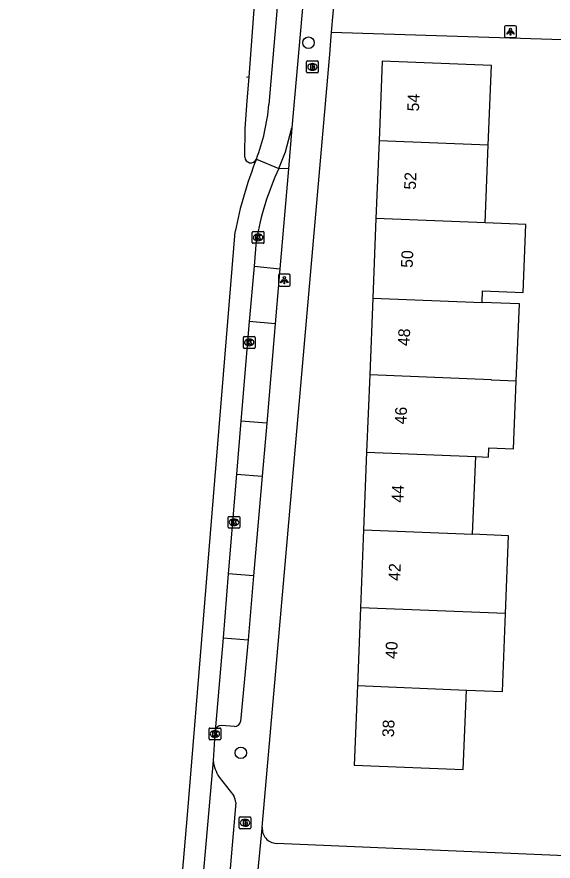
# Model space of a CAD drawing. Extents: x 161355 to 162026, y 386504 to 387459.
# Drawn here: x 161388.1 to 161433.7, y 387026.1 to 387097.8 of the extents above; entities that cross this region are included whole.
import ezdxf

# ---------------------------------------------------------------- set-up
doc = ezdxf.new("R2010")
doc.units = 0
for name, color, linetype in [('IMGEO_Boom', 7, 'Continuous'), ('IMGEO_Brandkraan', 7, 'Continuous'), ('IMGEO_Fietspad_open', 7, 'Continuous'), ('IMGEO_Kolk', 7, 'Continuous'), ('IMGEO_Lichtpunt', 7, 'Continuous'), ('IMGEO_Pand', 7, 'Continuous'), ('IMGEO_Pand_nummerreeks', 7, 'Continuous'), ('IMGEO_Rijbaan_lokaal_gesloten', 7, 'Continuous'), ('IMGEO_Rijbaan_lokaal_open', 7, 'Continuous'), ('IMGEO_Voetpad_open', 7, 'Continuous')]:
    doc.layers.add(name, color=color, linetype=linetype)

msp = doc.modelspace()

# ---------------------------------------------------------------- linework, layer by layer
at = {"layer": 'IMGEO_Boom'}
for centre in [(161412.886, 387095.605), (161407.145, 387035.323)]:
    msp.add_circle(centre, 0.489, dxfattribs=at)
at = {"layer": 'IMGEO_Brandkraan'}
for p, q in [((161412.721, 387093.126), (161412.721, 387093.978)), ((161412.796, 387094.052), (161413.648, 387094.052)), ((161413.209, 387093.832), (161413.234, 387093.832)), ((161413.722, 387093.978), (161413.722, 387093.126)), ((161413.648, 387093.052), (161412.796, 387093.052)), ((161413.232, 387093.272), (161413.207, 387093.272)), ((161406.998, 387028.962), (161406.998, 387029.814)), ((161407.073, 387029.888), (161407.925, 387029.888)), ((161407.486, 387029.668), (161407.511, 387029.668)), ((161407.999, 387029.814), (161407.999, 387028.962)), ((161407.925, 387028.888), (161407.073, 387028.888)), ((161407.509, 387029.108), (161407.484, 387029.108))]:
    msp.add_line(p, q, dxfattribs=at)
for points in [[(161412.721, 387093.126), (161412.721, 387093.978)], [(161412.796, 387094.052), (161413.648, 387094.052)], [(161413.069, 387093.752), (161413.069, 387093.352), (161413.282, 387093.352)], [(161413.3, 387093.752), (161413.069, 387093.752)], [(161413.248, 387093.671), (161413.194, 387093.671), (161413.194, 387093.595)], [(161413.722, 387093.978), (161413.722, 387093.126)], [(161413.648, 387093.052), (161412.796, 387093.052)], [(161413.194, 387093.595), (161413.247, 387093.595)], [(161413.256, 387093.519), (161413.194, 387093.519), (161413.194, 387093.438)], [(161413.194, 387093.438), (161413.256, 387093.438)], [(161406.998, 387028.962), (161406.998, 387029.814)], [(161407.073, 387029.888), (161407.925, 387029.888)], [(161407.346, 387029.588), (161407.346, 387029.188), (161407.559, 387029.188)], [(161407.577, 387029.588), (161407.346, 387029.588)], [(161407.525, 387029.507), (161407.471, 387029.507), (161407.471, 387029.431)], [(161407.471, 387029.431), (161407.524, 387029.431)], [(161407.533, 387029.355), (161407.471, 387029.355), (161407.471, 387029.274)], [(161407.471, 387029.274), (161407.533, 387029.274)], [(161407.999, 387029.814), (161407.999, 387028.962)], [(161407.925, 387028.888), (161407.073, 387028.888)]]:
    msp.add_lwpolyline(points, dxfattribs=at)
for centre, radius, start, end in [((161412.798, 387093.976), 0.0765, 91.55205, 178.44795), ((161412.798, 387093.976), 0.0765, 91.55205, 178.44795), ((161413.249, 387093.633), 0.0379, 267.82845, 90.93552), ((161413.304, 387093.607), 0.145, 59.4692, 91.53667), ((161413.329, 387093.654), 0.0922, 285.51372, 58.15012), ((161413.646, 387093.976), 0.0765, 1.55205, 88.44795), ((161413.646, 387093.976), 0.0765, 1.55205, 88.44795), ((161412.798, 387093.128), 0.0765, 181.55205, 268.44795), ((161412.798, 387093.128), 0.0765, 181.55205, 268.44795), ((161413.257, 387093.478), 0.0404, 269.87594, 90.50774), ((161413.288, 387093.603), 0.251, 268.66757, 293.53466), ((161413.334, 387093.462), 0.105, 301.31148, 78.98903), ((161413.646, 387093.128), 0.0765, 271.55205, 358.44795), ((161413.646, 387093.128), 0.0765, 271.55205, 358.44795), ((161407.075, 387029.812), 0.0765, 91.55205, 178.44795), ((161407.075, 387029.812), 0.0765, 91.55205, 178.44795), ((161407.526, 387029.469), 0.0379, 267.82845, 90.93552), ((161407.534, 387029.314), 0.0404, 269.87594, 90.50774), ((161407.565, 387029.439), 0.251, 268.66757, 293.53466), ((161407.581, 387029.443), 0.145, 59.4692, 91.53667), ((161407.606, 387029.49), 0.0922, 285.51372, 58.15012), ((161407.611, 387029.298), 0.105, 301.31148, 78.98903), ((161407.923, 387029.812), 0.0765, 1.55205, 88.44795), ((161407.923, 387029.812), 0.0765, 1.55205, 88.44795), ((161407.075, 387028.964), 0.0765, 181.55205, 268.44795), ((161407.075, 387028.964), 0.0765, 181.55205, 268.44795), ((161407.923, 387028.964), 0.0765, 271.55205, 358.44795), ((161407.923, 387028.964), 0.0765, 271.55205, 358.44795)]:
    msp.add_arc(centre, radius, start, end, dxfattribs=at)
for centre, major_axis, ratio, start_param, end_param in [((161413.208, 387093.552), (-0.387, 0.002), 0.722429, 4.712389, 7.853982), ((161413.233, 387093.552), (-0.39, 0.002), 0.717154, 1.570796, 4.712389), ((161407.485, 387029.388), (-0.387, 0.002), 0.722429, 4.712389, 7.853982), ((161407.51, 387029.388), (-0.39, 0.002), 0.717154, 1.570796, 4.712389)]:
    msp.add_ellipse(centre, major_axis=major_axis, ratio=ratio, start_param=start_param, end_param=end_param, dxfattribs=at)
at = {"layer": 'IMGEO_Fietspad_open'}
for points in [[(161411.449, 387121.785), (161411.721, 387120.381), (161411.849, 387118.799), (161411.862, 387117.792), (161409.521, 387090.357)], [(161414.172, 387119.563), (161412.432, 387099.18), (161411.488, 387088.382)], [(161410.37, 387084.917), (161410.934, 387086.343), (161411.488, 387088.382)]]:
    msp.add_lwpolyline(points, dxfattribs=at)
msp.add_arc((161392.529, 387091.775), 17.051, 339.16424, 355.23042, dxfattribs=at)
at = {"layer": 'IMGEO_Kolk'}
for p, q in [((161408.109, 387078.649), (161408.109, 387079.501)), ((161408.184, 387079.575), (161409.036, 387079.575)), ((161408.597, 387079.355), (161408.622, 387079.355)), ((161409.11, 387079.501), (161409.11, 387078.649)), ((161408.62, 387078.795), (161408.595, 387078.795)), ((161409.036, 387078.575), (161408.184, 387078.575)), ((161407.355, 387069.736), (161407.355, 387070.588)), ((161407.43, 387070.662), (161408.282, 387070.662)), ((161407.843, 387070.442), (161407.868, 387070.442)), ((161408.356, 387070.588), (161408.356, 387069.736)), ((161408.282, 387069.662), (161407.43, 387069.662)), ((161407.866, 387069.882), (161407.841, 387069.882)), ((161406.058, 387054.469), (161406.058, 387055.321)), ((161406.133, 387055.395), (161406.985, 387055.395)), ((161406.546, 387055.175), (161406.571, 387055.175)), ((161407.059, 387055.321), (161407.059, 387054.469)), ((161406.985, 387054.395), (161406.133, 387054.395)), ((161406.569, 387054.615), (161406.544, 387054.615)), ((161404.441, 387036.508), (161404.441, 387037.36)), ((161404.516, 387037.434), (161405.368, 387037.434)), ((161404.929, 387037.214), (161404.954, 387037.214)), ((161405.442, 387037.36), (161405.442, 387036.508)), ((161405.368, 387036.434), (161404.516, 387036.434)), ((161404.952, 387036.654), (161404.927, 387036.654))]:
    msp.add_line(p, q, dxfattribs=at)
for points in [[(161408.109, 387078.649), (161408.109, 387079.501)], [(161408.184, 387079.575), (161409.036, 387079.575)], [(161409.11, 387079.501), (161409.11, 387078.649)], [(161408.43, 387079.275), (161408.553, 387079.275), (161408.553, 387079.124), (161408.683, 387079.275), (161408.847, 387079.275), (161408.701, 387079.124), (161408.854, 387078.875), (161408.702, 387078.875), (161408.617, 387079.039), (161408.553, 387078.972), (161408.553, 387078.875), (161408.43, 387078.875), (161408.43, 387079.275)], [(161409.036, 387078.575), (161408.184, 387078.575)], [(161407.355, 387069.736), (161407.355, 387070.588)], [(161407.43, 387070.662), (161408.282, 387070.662)], [(161407.676, 387070.362), (161407.799, 387070.362), (161407.799, 387070.211), (161407.929, 387070.362), (161408.093, 387070.362), (161407.947, 387070.211), (161408.1, 387069.962), (161407.948, 387069.962), (161407.863, 387070.126), (161407.799, 387070.059), (161407.799, 387069.962), (161407.676, 387069.962), (161407.676, 387070.362)], [(161408.356, 387070.588), (161408.356, 387069.736)], [(161408.282, 387069.662), (161407.43, 387069.662)], [(161406.058, 387054.469), (161406.058, 387055.321)], [(161406.133, 387055.395), (161406.985, 387055.395)], [(161406.379, 387055.095), (161406.502, 387055.095), (161406.502, 387054.944), (161406.632, 387055.095), (161406.796, 387055.095), (161406.65, 387054.944), (161406.803, 387054.695), (161406.651, 387054.695), (161406.566, 387054.859), (161406.502, 387054.792), (161406.502, 387054.695), (161406.379, 387054.695), (161406.379, 387055.095)], [(161407.059, 387055.321), (161407.059, 387054.469)], [(161406.985, 387054.395), (161406.133, 387054.395)], [(161404.441, 387036.508), (161404.441, 387037.36)], [(161404.516, 387037.434), (161405.368, 387037.434)], [(161404.762, 387037.134), (161404.885, 387037.134), (161404.885, 387036.983), (161405.015, 387037.134), (161405.179, 387037.134), (161405.033, 387036.983), (161405.186, 387036.734), (161405.034, 387036.734), (161404.949, 387036.898), (161404.885, 387036.831), (161404.885, 387036.734), (161404.762, 387036.734), (161404.762, 387037.134)], [(161405.442, 387037.36), (161405.442, 387036.508)], [(161405.368, 387036.434), (161404.516, 387036.434)]]:
    msp.add_lwpolyline(points, dxfattribs=at)
for centre, start, end in [((161408.186, 387079.499), 91.55205, 178.44795), ((161408.186, 387079.499), 91.55205, 178.44795), ((161409.034, 387079.499), 1.55205, 88.44795), ((161409.034, 387079.499), 1.55205, 88.44795), ((161408.186, 387078.651), 181.55205, 268.44795), ((161408.186, 387078.651), 181.55205, 268.44795), ((161409.034, 387078.651), 271.55205, 358.44795), ((161409.034, 387078.651), 271.55205, 358.44795), ((161407.432, 387070.586), 91.55205, 178.44795), ((161407.432, 387070.586), 91.55205, 178.44795), ((161408.28, 387070.586), 1.55205, 88.44795), ((161408.28, 387070.586), 1.55205, 88.44795), ((161407.432, 387069.738), 181.55205, 268.44795), ((161407.432, 387069.738), 181.55205, 268.44795), ((161408.28, 387069.738), 271.55205, 358.44795), ((161408.28, 387069.738), 271.55205, 358.44795), ((161406.135, 387055.319), 91.55205, 178.44795), ((161406.135, 387055.319), 91.55205, 178.44795), ((161406.983, 387055.319), 1.55205, 88.44795), ((161406.983, 387055.319), 1.55205, 88.44795), ((161406.135, 387054.471), 181.55205, 268.44795), ((161406.135, 387054.471), 181.55205, 268.44795), ((161406.983, 387054.471), 271.55205, 358.44795), ((161406.983, 387054.471), 271.55205, 358.44795), ((161404.518, 387037.358), 91.55205, 178.44795), ((161404.518, 387037.358), 91.55205, 178.44795), ((161405.366, 387037.358), 1.55205, 88.44795), ((161405.366, 387037.358), 1.55205, 88.44795), ((161404.518, 387036.51), 181.55205, 268.44795), ((161404.518, 387036.51), 181.55205, 268.44795), ((161405.366, 387036.51), 271.55205, 358.44795), ((161405.366, 387036.51), 271.55205, 358.44795)]:
    msp.add_arc(centre, 0.0765, start, end, dxfattribs=at)
for centre, major_axis, ratio, start_param, end_param in [((161408.596, 387079.075), (-0.387, 0.002), 0.722429, 4.712389, 7.853982), ((161408.621, 387079.075), (-0.39, 0.002), 0.717154, 1.570796, 4.712389), ((161407.842, 387070.162), (-0.387, 0.002), 0.722429, 4.712389, 7.853982), ((161407.867, 387070.162), (-0.39, 0.002), 0.717154, 1.570796, 4.712389), ((161406.545, 387054.895), (-0.387, 0.002), 0.722429, 4.712389, 7.853982), ((161406.57, 387054.895), (-0.39, 0.002), 0.717154, 1.570796, 4.712389), ((161404.928, 387036.934), (-0.387, 0.002), 0.722429, 4.712389, 7.853982), ((161404.953, 387036.934), (-0.39, 0.002), 0.717154, 1.570796, 4.712389)]:
    msp.add_ellipse(centre, major_axis=major_axis, ratio=ratio, start_param=start_param, end_param=end_param, dxfattribs=at)
at = {"layer": 'IMGEO_Lichtpunt'}
for p, q in [((161429.549, 387096.954), (161429.549, 387096.147)), ((161429.549, 387096.954), (161429.549, 387096.147)), ((161430.451, 387097.049), (161429.643, 387097.049)), ((161430.451, 387097.049), (161429.643, 387097.049)), ((161430.545, 387096.147), (161430.545, 387096.954)), ((161430.545, 387096.147), (161430.545, 387096.954)), ((161429.643, 387096.053), (161430.451, 387096.053)), ((161429.643, 387096.053), (161430.451, 387096.053)), ((161410.339, 387075.852), (161410.339, 387075.045)), ((161410.339, 387075.852), (161410.339, 387075.045)), ((161411.241, 387075.947), (161410.433, 387075.947)), ((161411.241, 387075.947), (161410.433, 387075.947)), ((161411.335, 387075.045), (161411.335, 387075.852)), ((161411.335, 387075.045), (161411.335, 387075.852)), ((161410.433, 387074.951), (161411.241, 387074.951)), ((161410.433, 387074.951), (161411.241, 387074.951))]:
    msp.add_line(p, q, dxfattribs=at)
for points in [[(161429.923, 387096.618), (161429.962, 387096.59), (161429.774, 387096.328), (161429.736, 387096.355), (161429.923, 387096.618)], [(161430.025, 387096.57), (161430.072, 387096.57), (161430.072, 387096.248), (161430.025, 387096.248), (161430.025, 387096.57)], [(161430.135, 387096.59), (161430.173, 387096.617), (161430.36, 387096.355), (161430.321, 387096.327), (161430.135, 387096.59)], [(161410.713, 387075.516), (161410.752, 387075.488), (161410.564, 387075.226), (161410.526, 387075.253), (161410.713, 387075.516)], [(161410.815, 387075.468), (161410.862, 387075.468), (161410.862, 387075.146), (161410.815, 387075.146), (161410.815, 387075.468)], [(161410.925, 387075.488), (161410.963, 387075.515), (161411.15, 387075.253), (161411.111, 387075.225), (161410.925, 387075.488)]]:
    msp.add_lwpolyline(points, dxfattribs=at)
for centre in [(161430.048, 387096.752), (161410.838, 387075.65)]:
    msp.add_circle(centre, 0.0994, dxfattribs=at)
for centre, start, end in [((161429.643, 387096.954), 90, 180), ((161429.643, 387096.954), 90, 180), ((161430.451, 387096.954), 0, 90), ((161430.451, 387096.954), 0, 90), ((161429.643, 387096.147), 180, 270), ((161429.643, 387096.147), 180, 270), ((161430.451, 387096.147), 270, 0), ((161430.451, 387096.147), 270, 360), ((161410.433, 387075.852), 90, 180), ((161410.433, 387075.852), 90, 180), ((161411.241, 387075.852), 0, 90), ((161411.241, 387075.852), 0, 90), ((161410.433, 387075.045), 180, 270), ((161410.433, 387075.045), 180, 270), ((161411.241, 387075.045), 270, 0), ((161411.241, 387075.045), 270, 360)]:
    msp.add_arc(centre, 0.0946, start, end, dxfattribs=at)
at = {"layer": 'IMGEO_Pand'}
for points in [[(161428.165, 387086.907), (161428.435, 387093.663), (161419.157, 387094.034), (161418.887, 387087.277)], [(161418.887, 387087.277), (161418.623, 387080.671)], [(161428.165, 387086.907), (161418.887, 387087.277)], [(161427.901, 387080.301), (161428.165, 387086.907)], [(161418.623, 387080.671), (161418.354, 387073.93)], [(161427.901, 387080.301), (161418.623, 387080.671)], [(161427.632, 387073.558), (161427.671, 387074.545), (161431.112, 387074.407), (161431.342, 387080.164), (161427.901, 387080.301)], [(161418.354, 387073.93), (161418.093, 387067.404)], [(161418.354, 387073.93), (161427.632, 387073.558)], [(161428.44, 387066.992), (161430.539, 387066.91), (161430.8, 387073.432), (161427.632, 387073.558)], [(161418.093, 387067.404), (161417.831, 387060.85)], [(161428.44, 387066.992), (161418.093, 387067.404)], [(161427.092, 387060.48), (161428.178, 387060.437), (161428.209, 387061.222), (161430.296, 387061.14), (161430.526, 387066.877), (161428.439, 387066.958), (161428.44, 387066.992)], [(161417.831, 387060.85), (161417.567, 387054.244)], [(161417.831, 387060.85), (161427.092, 387060.48)], [(161426.828, 387053.875), (161427.092, 387060.48)], [(161417.567, 387054.244), (161417.303, 387047.637)], [(161417.567, 387054.244), (161426.828, 387053.875)], [(161429.62, 387047.146), (161429.884, 387053.753), (161426.828, 387053.875)], [(161417.303, 387047.637), (161417.039, 387041.03)], [(161429.62, 387047.146), (161417.303, 387047.637)], [(161426.3, 387040.661), (161429.356, 387040.539), (161429.62, 387047.146)], [(161417.039, 387041.03), (161416.769, 387034.274), (161426.03, 387033.904), (161426.3, 387040.661)], [(161417.039, 387041.03), (161426.3, 387040.661)]]:
    msp.add_lwpolyline(points, dxfattribs=at)
at = {"layer": 'IMGEO_Rijbaan_lokaal_gesloten'}
for points in [[(161407.844, 387092.692), (161408.295, 387098.811), (161410.149, 387119.165), (161410.433, 387121.719)], [(161407.469, 387085.902), (161407.502, 387088.315), (161407.694, 387090.665), (161407.844, 387092.692)], [(161407.62, 387092.708), (161407.844, 387092.692)], [(161408.465, 387085.71), (161410.37, 387084.917)], [(161388.119, 386839.423), (161388.746, 386863.053), (161388.763, 386863.237), (161389.344, 386874.852), (161394.233, 386932.401), (161402.616, 387030.052), (161406.674, 387079.565)], [(161408.459, 387078.818), (161408.272, 387076.632)], [(161408.272, 387076.632), (161407.861, 387071.945)], [(161407.861, 387071.945), (161407.155, 387063.473)], [(161407.155, 387063.473), (161406.782, 387058.989)], [(161406.782, 387058.989), (161406.077, 387050.525)], [(161406.077, 387050.525), (161405.633, 387045.089)], [(161405.633, 387045.089), (161404.964, 387037.184)], [(161404.964, 387037.184), (161404.942, 387036.934), (161404.803, 387034.67)], [(161404.803, 387034.67), (161403.951, 387025.019), (161403.709, 387022.054)]]:
    msp.add_lwpolyline(points, dxfattribs=at)
for centre, radius, start, end in [((161407.991, 387085.932), 0.523, 183.27314, 334.9046), ((161437.868, 387073.807), 31.721, 157.96052, 169.54127), ((161431.878, 387074.829), 23.757, 154.87198, 170.33334)]:
    msp.add_arc(centre, radius, start, end, dxfattribs=at)
at = {"layer": 'IMGEO_Rijbaan_lokaal_open'}
for points in [[(161411.184, 387084.897), (161410.37, 387084.917)], [(161411.184, 387084.897), (161410.463, 387076.423)], [(161408.272, 387076.632), (161410.463, 387076.423)], [(161410.061, 387071.75), (161407.861, 387071.945)], [(161410.061, 387071.75), (161409.339, 387063.302)], [(161409.339, 387063.302), (161407.155, 387063.473)], [(161406.782, 387058.989), (161408.954, 387058.801)], [(161408.954, 387058.801), (161408.22, 387050.346)], [(161408.22, 387050.346), (161406.077, 387050.525)], [(161405.633, 387045.089), (161407.753, 387044.926)], [(161407.753, 387044.926), (161407.122, 387037.999)], [(161406.596, 387037.568), (161405.502, 387037.653)]]:
    msp.add_lwpolyline(points, dxfattribs=at)
for centre, radius, start, end in [((161406.636, 387038.056), 0.489, 265.32447, 353.33733), ((161405.496, 387037.117), 0.536, 89.34596, 172.81444)]:
    msp.add_arc(centre, radius, start, end, dxfattribs=at)
at = {"layer": 'IMGEO_Voetpad_open'}
for points in [[(161414.848, 387096.512), (161415.119, 387099.688)], [(161408.966, 387029.008), (161414.721, 387094.933), (161414.72, 387095.022), (161414.848, 387096.512)], [(161414.848, 387096.512), (161437.115, 387095.79)], [(161411.488, 387088.382), (161411.184, 387084.897)], [(161410.463, 387076.423), (161410.061, 387071.75)], [(161409.339, 387063.302), (161408.954, 387058.801)], [(161408.22, 387050.346), (161407.753, 387044.926)], [(161405.298, 387033.275), (161406.535, 387031.672)], [(161406.704, 387031.106), (161405.921, 387021.886)], [(161408.318, 387022.512), (161408.947, 387028.9), (161408.966, 387029.008)], [(161435.374, 387026.567), (161410.16, 387027.644)]]:
    msp.add_lwpolyline(points, dxfattribs=at)
for centre, radius, start, end in [((161407.905, 387034.985), 3.118, 185.80606, 213.26725), ((161405.903, 387031.175), 0.804, 355.08378, 38.16605), ((161410.216, 387028.898), 1.255, 174.96437, 267.43127)]:
    msp.add_arc(centre, radius, start, end, dxfattribs=at)

# ---------------------------------------------------------------- texts
at = {"layer": 'IMGEO_Pand_nummerreeks'}
for s, rotation, p in [('54', 87.71169, (161422.269, 387089.757)), ('52', 87.71169, (161422.004, 387083.114)), ('50', 87.71411, (161421.737, 387076.479)), ('48', 87.71169, (161421.473, 387069.84)), ('46', 87.71411, (161421.207, 387063.196)), ('44', 87.71169, (161420.942, 387056.557)), ('42', 87.71169, (161420.677, 387049.914)), ('40', 87.71169, (161420.412, 387043.28)), ('38', 87.71169, (161420.146, 387036.64))]:
    msp.add_text(s, height=1, rotation=rotation, dxfattribs=at).set_placement(p)

doc.saveas('drawing.dxf')
